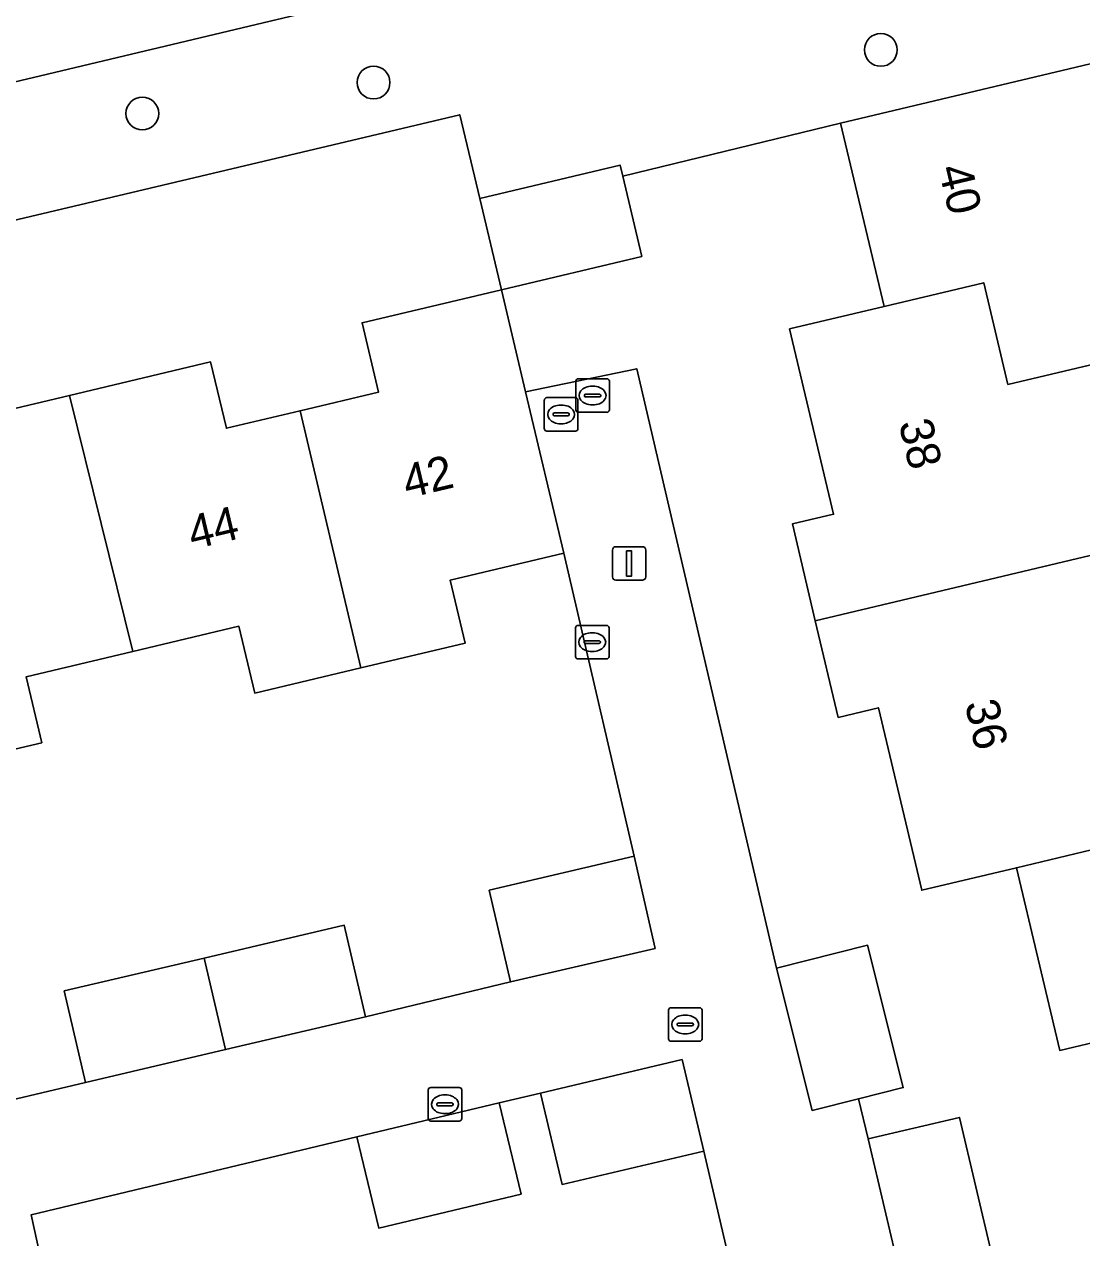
# Model space of a CAD drawing. Extents: x 158031 to 159244, y 380104 to 381214.
# Drawn here: x 158526.93 to 158558.47, y 380588.06 to 380624.23 of the extents above; entities that cross this region are included whole.
import ezdxf

# ---------------------------------------------------------------- set-up
doc = ezdxf.new("R2010")
doc.units = 0
for name, color, linetype in [('IMGEO_Boom', 7, 'Continuous'), ('IMGEO_Brandkraan', 7, 'Continuous'), ('IMGEO_Erf', 7, 'Continuous'), ('IMGEO_Fietspad_open', 7, 'Continuous'), ('IMGEO_Groenvoorziening', 7, 'Continuous'), ('IMGEO_Hek', 7, 'Continuous'), ('IMGEO_Kolk', 7, 'Continuous'), ('IMGEO_Lichtmast', 7, 'Continuous'), ('IMGEO_Pand', 7, 'Continuous'), ('IMGEO_Pand_nummerreeks', 7, 'Continuous'), ('IMGEO_Rioolput', 7, 'Continuous'), ('IMGEO_Voetpad_open', 7, 'Continuous')]:
    doc.layers.add(name, color=color, linetype=linetype)

msp = doc.modelspace()

# ---------------------------------------------------------------- linework, layer by layer
at = {"layer": 'IMGEO_Boom'}
for centre in [(158552.476, 380623.466), (158537.35, 380622.493), (158530.453, 380621.57)]:
    msp.add_circle(centre, 0.489, dxfattribs=at)
at = {"layer": 'IMGEO_Brandkraan'}
for p, q in [((158543.38, 380612.738), (158543.38, 380613.59)), ((158543.455, 380613.664), (158544.307, 380613.664)), ((158543.868, 380613.444), (158543.893, 380613.444)), ((158544.381, 380613.59), (158544.381, 380612.738)), ((158543.639, 380613.158), (158543.639, 380613.17)), ((158544.077, 380613.121), (158543.679, 380613.121)), ((158543.682, 380613.207), (158544.08, 380613.207)), ((158544.123, 380613.17), (158544.123, 380613.158)), ((158544.307, 380612.664), (158543.455, 380612.664)), ((158543.891, 380612.884), (158543.866, 380612.884))]:
    msp.add_line(p, q, dxfattribs=at)
for points in [[(158543.38, 380612.738), (158543.38, 380613.59)], [(158543.455, 380613.664), (158544.307, 380613.664)], [(158544.381, 380613.59), (158544.381, 380612.738)], [(158544.307, 380612.664), (158543.455, 380612.664)]]:
    msp.add_lwpolyline(points, dxfattribs=at)
for centre, radius, start, end in [((158543.457, 380613.588), 0.0765, 91.552, 178.448), ((158543.457, 380613.588), 0.0765, 91.552, 178.448), ((158544.305, 380613.588), 0.0765, 1.552, 88.448), ((158544.305, 380613.588), 0.0765, 1.552, 88.448), ((158543.679, 380613.167), 0.0403, 85.8775, 175.7526), ((158543.676, 380613.157), 0.0366, 178.938, 274.7102), ((158544.08, 380613.164), 0.043, 264.8664, 352.4533), ((158544.084, 380613.169), 0.0386, 1.7309, 96.639), ((158543.457, 380612.74), 0.0765, 181.552, 268.448), ((158543.457, 380612.74), 0.0765, 181.552, 268.448), ((158544.305, 380612.74), 0.0765, 271.552, 358.448), ((158544.305, 380612.74), 0.0765, 271.552, 358.448)]:
    msp.add_arc(centre, radius, start, end, dxfattribs=at)
for centre, major_axis, ratio, start_param, end_param in [((158543.867, 380613.164), (-0.387, 0.002), 0.722429, 4.712389, 7.853982), ((158543.892, 380613.164), (-0.39, 0.002), 0.717154, 1.570796, 4.712389)]:
    msp.add_ellipse(centre, major_axis=major_axis, ratio=ratio, start_param=start_param, end_param=end_param, dxfattribs=at)
at = {"layer": 'IMGEO_Erf'}
for points in [[(158524.385, 380612.244), (158528.286, 380613.17), (158532.49, 380614.167), (158532.959, 380612.19), (158535.158, 380612.712), (158537.498, 380613.267), (158537.009, 380615.333), (158541.16, 380616.317), (158540.514, 380619.041), (158539.919, 380621.532), (158514.853, 380615.602)], [(158560.663, 380594.32), (158557.814, 380593.643), (158556.52, 380599.089), (158553.697, 380598.419), (158552.405, 380603.857), (158551.208, 380603.572), (158550.524, 380606.452), (158549.839, 380609.336), (158551.067, 380609.627), (158549.756, 380615.148), (158552.575, 380615.818), (158551.277, 380621.284), (158544.781, 380619.707), (158545.349, 380617.31), (158541.16, 380616.317), (158541.881, 380613.273), (158545.198, 380613.964), (158549.364, 380596.101), (158552.08, 380596.782), (158553.145, 380592.538), (158551.816, 380592.204), (158552.098, 380591.007), (158554.823, 380591.65), (158555.799, 380587.515)], [(158525.385, 380591.899), (158528.763, 380592.691), (158528.124, 380595.417), (158532.299, 380596.396), (158536.474, 380597.376), (158537.113, 380594.65), (158541.429, 380595.69), (158540.801, 380598.418), (158545.122, 380599.439), (158543.02, 380608.467), (158539.637, 380607.665), (158540.083, 380605.786), (158536.974, 380605.049), (158533.805, 380604.297), (158533.333, 380606.289), (158530.171, 380605.539), (158526.99, 380604.784), (158527.456, 380602.818), (158524.191, 380602.044)]]:
    msp.add_lwpolyline(points, dxfattribs=at)
msp.add_lwpolyline([(158547.195, 380590.645), (158542.97, 380589.651), (158542.329, 380592.376), (158541.099, 380592.087), (158541.75, 380589.364), (158537.504, 380588.349), (158536.853, 380591.072), (158527.141, 380588.748), (158528.016, 380584.761), (158531.131, 380585.497), (158531.424, 380584.255), (158536.939, 380585.557), (158537.599, 380582.776), (158543.051, 380584.064), (158543.732, 380581.193), (158549.106, 380582.463)], close=True, dxfattribs=at)
at = {"layer": 'IMGEO_Fietspad_open'}
msp.add_lwpolyline([(158696.009, 380665.807), (158643.138, 380653.223), (158629.34, 380649.935), (158627.43, 380649.482), (158614.401, 380646.377), (158579.653, 380638.172), (158540.516, 380628.901), (158516.204, 380623.141), (158513.405, 380622.477), (158513.999, 380619.504), (158577.006, 380634.495), (158580.413, 380635.282), (158623.804, 380645.539), (158625.123, 380645.847), (158627.976, 380646.522), (158630.034, 380647.004), (158632.592, 380647.598), (158637.143, 380648.746), (158637.266, 380648.766), (158699.836, 380663.612)], dxfattribs=at)
at = {"layer": 'IMGEO_Groenvoorziening'}
msp.add_lwpolyline([(158572.549, 380629.31), (158577.606, 380632.115), (158577.006, 380634.495), (158513.999, 380619.504), (158514.738, 380616.109), (158514.853, 380615.602), (158539.919, 380621.532), (158540.514, 380619.041), (158544.703, 380620.034), (158544.781, 380619.707), (158551.277, 380621.284), (158560.098, 380623.379), (158568.811, 380625.425), (158576.045, 380595.405), (158580.273, 380596.383)], close=True, dxfattribs=at)
at = {"layer": 'IMGEO_Hek'}
msp.add_lwpolyline([(158543.02, 380608.467), (158545.122, 380599.439)], dxfattribs=at)
at = {"layer": 'IMGEO_Kolk'}
for p, q in [((158543.371, 380605.388), (158543.371, 380606.24)), ((158543.446, 380606.314), (158544.298, 380606.314)), ((158544.372, 380606.24), (158544.372, 380605.388)), ((158543.63, 380605.808), (158543.63, 380605.82)), ((158543.673, 380605.857), (158544.071, 380605.857)), ((158543.859, 380606.094), (158543.884, 380606.094)), ((158544.114, 380605.82), (158544.114, 380605.808)), ((158544.068, 380605.771), (158543.67, 380605.771)), ((158543.882, 380605.534), (158543.857, 380605.534)), ((158544.298, 380605.314), (158543.446, 380605.314)), ((158538.979, 380591.614), (158538.979, 380592.466)), ((158539.054, 380592.54), (158539.906, 380592.54)), ((158539.98, 380592.466), (158539.98, 380591.614)), ((158539.238, 380592.034), (158539.238, 380592.046)), ((158539.281, 380592.083), (158539.679, 380592.083)), ((158539.467, 380592.32), (158539.492, 380592.32)), ((158539.722, 380592.046), (158539.722, 380592.034)), ((158539.676, 380591.997), (158539.278, 380591.997)), ((158539.49, 380591.76), (158539.465, 380591.76)), ((158539.906, 380591.54), (158539.054, 380591.54))]:
    msp.add_line(p, q, dxfattribs=at)
for points in [[(158543.371, 380605.388), (158543.371, 380606.24)], [(158543.446, 380606.314), (158544.298, 380606.314)], [(158544.372, 380606.24), (158544.372, 380605.388)], [(158544.298, 380605.314), (158543.446, 380605.314)], [(158538.979, 380591.614), (158538.979, 380592.466)], [(158539.054, 380592.54), (158539.906, 380592.54)], [(158539.98, 380592.466), (158539.98, 380591.614)], [(158539.906, 380591.54), (158539.054, 380591.54)]]:
    msp.add_lwpolyline(points, dxfattribs=at)
for centre, radius, start, end in [((158543.448, 380606.238), 0.0765, 91.552, 178.448), ((158543.448, 380606.238), 0.0765, 91.552, 178.448), ((158544.296, 380606.238), 0.0765, 1.552, 88.448), ((158544.296, 380606.238), 0.0765, 1.552, 88.448), ((158543.67, 380605.817), 0.0403, 85.8775, 175.7526), ((158543.667, 380605.807), 0.0366, 178.938, 274.7102), ((158544.071, 380605.814), 0.043, 264.8664, 352.4533), ((158544.075, 380605.819), 0.0386, 1.7309, 96.639), ((158543.448, 380605.39), 0.0765, 181.552, 268.448), ((158543.448, 380605.39), 0.0765, 181.552, 268.448), ((158544.296, 380605.39), 0.0765, 271.552, 358.448), ((158544.296, 380605.39), 0.0765, 271.552, 358.448), ((158539.056, 380592.464), 0.0765, 91.552, 178.448), ((158539.056, 380592.464), 0.0765, 91.552, 178.448), ((158539.904, 380592.464), 0.0765, 1.552, 88.448), ((158539.904, 380592.464), 0.0765, 1.552, 88.448), ((158539.278, 380592.043), 0.0403, 85.8775, 175.7526), ((158539.275, 380592.033), 0.0366, 178.938, 274.7102), ((158539.679, 380592.04), 0.043, 264.8664, 352.4533), ((158539.683, 380592.045), 0.0386, 1.7309, 96.639), ((158539.056, 380591.616), 0.0765, 181.552, 268.448), ((158539.056, 380591.616), 0.0765, 181.552, 268.448), ((158539.904, 380591.616), 0.0765, 271.552, 358.448), ((158539.904, 380591.616), 0.0765, 271.552, 358.448)]:
    msp.add_arc(centre, radius, start, end, dxfattribs=at)
for centre, major_axis, ratio, start_param, end_param in [((158543.858, 380605.814), (-0.387, 0.002), 0.722429, 4.712389, 7.853982), ((158543.883, 380605.814), (-0.39, 0.002), 0.717154, 1.570796, 4.712389), ((158539.466, 380592.04), (-0.387, 0.002), 0.722429, 4.712389, 7.853982), ((158539.491, 380592.04), (-0.39, 0.002), 0.717154, 1.570796, 4.712389)]:
    msp.add_ellipse(centre, major_axis=major_axis, ratio=ratio, start_param=start_param, end_param=end_param, dxfattribs=at)
at = {"layer": 'IMGEO_Lichtmast'}
for p, q in [((158544.475, 380607.76), (158544.475, 380608.56)), ((158544.475, 380608.56), (158544.475, 380607.76)), ((158544.575, 380608.66), (158545.365, 380608.66)), ((158545.365, 380608.66), (158544.575, 380608.66)), ((158545.465, 380608.56), (158545.465, 380607.76)), ((158545.465, 380607.76), (158545.465, 380608.56)), ((158545.365, 380607.66), (158544.575, 380607.66)), ((158544.575, 380607.66), (158545.365, 380607.66))]:
    msp.add_line(p, q, dxfattribs=at)
msp.add_lwpolyline([(158544.895, 380608.535), (158545.045, 380608.535), (158545.045, 380607.785), (158544.895, 380607.785), (158544.895, 380608.535)], dxfattribs=at)
for centre, start, end in [((158544.575, 380608.56), 90, 180), ((158544.575, 380608.56), 90, 180), ((158545.365, 380608.56), 0, 90), ((158545.365, 380608.56), 360, 90), ((158544.575, 380607.76), 180, 270), ((158544.575, 380607.76), 180, 270), ((158545.365, 380607.76), 270, 0), ((158545.365, 380607.76), 270, 0)]:
    msp.add_arc(centre, 0.1, start, end, dxfattribs=at)
at = {"layer": 'IMGEO_Pand'}
for points in [[(158552.575, 380615.818), (158555.549, 380616.525), (158556.268, 380613.497), (158559.243, 380614.203), (158562.116, 380614.885), (158560.098, 380623.379), (158551.277, 380621.284)], [(158544.781, 380619.707), (158544.703, 380620.034), (158540.514, 380619.041), (158541.16, 380616.317), (158545.349, 380617.31)], [(158535.158, 380612.712), (158536.974, 380605.049), (158540.083, 380605.786), (158539.637, 380607.665), (158543.02, 380608.467), (158541.881, 380613.273), (158541.16, 380616.317), (158537.009, 380615.333), (158537.498, 380613.267)], [(158552.575, 380615.818), (158549.756, 380615.148), (158551.067, 380609.627), (158549.839, 380609.336), (158550.524, 380606.452), (158560.521, 380608.825), (158559.243, 380614.203), (158556.268, 380613.497), (158555.549, 380616.525)], [(158528.286, 380613.17), (158530.171, 380605.539), (158533.333, 380606.289), (158533.805, 380604.297), (158536.974, 380605.049), (158535.158, 380612.712), (158532.959, 380612.19), (158532.49, 380614.167)], [(158528.286, 380613.17), (158524.385, 380612.244), (158524.857, 380610.252), (158522.384, 380609.665), (158524.191, 380602.044), (158527.456, 380602.818), (158526.99, 380604.784), (158530.171, 380605.539)], [(158561.782, 380603.515), (158560.521, 380608.825), (158550.524, 380606.452), (158551.208, 380603.572), (158552.405, 380603.857), (158553.697, 380598.419), (158556.52, 380599.089), (158559.508, 380599.798), (158558.794, 380602.806)], [(158561.782, 380603.515), (158558.794, 380602.806), (158559.508, 380599.798), (158556.52, 380599.089), (158557.814, 380593.643), (158560.663, 380594.32), (158563.648, 380595.029), (158562.922, 380598.091), (158565.906, 380598.799), (158564.626, 380604.19)], [(158545.122, 380599.439), (158540.801, 380598.418), (158541.429, 380595.69), (158545.746, 380596.684)], [(158532.299, 380596.396), (158532.938, 380593.67), (158537.113, 380594.65), (158536.474, 380597.376)], [(158549.364, 380596.101), (158550.429, 380591.857), (158551.816, 380592.204), (158553.145, 380592.538), (158552.08, 380596.782)], [(158532.299, 380596.396), (158528.124, 380595.417), (158528.763, 380592.691), (158532.938, 380593.67)], [(158542.329, 380592.376), (158542.97, 380589.651), (158547.195, 380590.645), (158546.548, 380593.37)], [(158541.099, 380592.087), (158536.853, 380591.072), (158537.504, 380588.349), (158541.75, 380589.364)], [(158553.073, 380586.872), (158555.799, 380587.515), (158554.823, 380591.65), (158552.098, 380591.007)]]:
    msp.add_lwpolyline(points, close=True, dxfattribs=at)
at = {"layer": 'IMGEO_Rioolput'}
for p, q in [((158542.442, 380612.176), (158542.442, 380613.028)), ((158542.517, 380613.102), (158543.369, 380613.102)), ((158543.443, 380613.028), (158543.443, 380612.176)), ((158542.93, 380612.882), (158542.955, 380612.882)), ((158542.701, 380612.596), (158542.701, 380612.608)), ((158543.139, 380612.559), (158542.741, 380612.559)), ((158542.744, 380612.645), (158543.142, 380612.645)), ((158542.953, 380612.322), (158542.928, 380612.322)), ((158543.185, 380612.608), (158543.185, 380612.596)), ((158543.369, 380612.102), (158542.517, 380612.102)), ((158546.144, 380593.993), (158546.144, 380594.845)), ((158546.219, 380594.919), (158547.071, 380594.919)), ((158546.632, 380594.699), (158546.657, 380594.699)), ((158547.145, 380594.845), (158547.145, 380593.993)), ((158546.403, 380594.413), (158546.403, 380594.425)), ((158546.841, 380594.376), (158546.443, 380594.376)), ((158546.446, 380594.462), (158546.844, 380594.462)), ((158546.887, 380594.425), (158546.887, 380594.413)), ((158547.071, 380593.919), (158546.219, 380593.919)), ((158546.655, 380594.139), (158546.63, 380594.139))]:
    msp.add_line(p, q, dxfattribs=at)
for points in [[(158542.442, 380612.176), (158542.442, 380613.028)], [(158542.517, 380613.102), (158543.369, 380613.102)], [(158543.443, 380613.028), (158543.443, 380612.176)], [(158543.369, 380612.102), (158542.517, 380612.102)], [(158546.144, 380593.993), (158546.144, 380594.845)], [(158546.219, 380594.919), (158547.071, 380594.919)], [(158547.145, 380594.845), (158547.145, 380593.993)], [(158547.071, 380593.919), (158546.219, 380593.919)]]:
    msp.add_lwpolyline(points, dxfattribs=at)
for centre, radius, start, end in [((158542.519, 380613.026), 0.0765, 91.552, 178.448), ((158542.519, 380613.026), 0.0765, 91.552, 178.448), ((158543.367, 380613.026), 0.0765, 1.552, 88.448), ((158543.367, 380613.026), 0.0765, 1.552, 88.448), ((158542.741, 380612.605), 0.0403, 85.8775, 175.7526), ((158542.738, 380612.595), 0.0366, 178.938, 274.7102), ((158543.142, 380612.602), 0.043, 264.8664, 352.4533), ((158543.146, 380612.607), 0.0386, 1.7309, 96.639), ((158542.519, 380612.178), 0.0765, 181.552, 268.448), ((158542.519, 380612.178), 0.0765, 181.552, 268.448), ((158543.367, 380612.178), 0.0765, 271.552, 358.448), ((158543.367, 380612.178), 0.0765, 271.552, 358.448), ((158546.221, 380594.843), 0.0765, 91.552, 178.448), ((158546.221, 380594.843), 0.0765, 91.552, 178.448), ((158547.069, 380594.843), 0.0765, 1.552, 88.448), ((158547.069, 380594.843), 0.0765, 1.552, 88.448), ((158546.443, 380594.422), 0.0403, 85.8775, 175.7526), ((158546.44, 380594.412), 0.0366, 178.938, 274.7102), ((158546.844, 380594.419), 0.043, 264.8664, 352.4533), ((158546.848, 380594.424), 0.0386, 1.7309, 96.639), ((158546.221, 380593.995), 0.0765, 181.552, 268.448), ((158546.221, 380593.995), 0.0765, 181.552, 268.448), ((158547.069, 380593.995), 0.0765, 271.552, 358.448), ((158547.069, 380593.995), 0.0765, 271.552, 358.448)]:
    msp.add_arc(centre, radius, start, end, dxfattribs=at)
for centre, major_axis, ratio, start_param, end_param in [((158542.929, 380612.602), (-0.387, 0.002), 0.722429, 4.712389, 7.853982), ((158542.954, 380612.602), (-0.39, 0.002), 0.717154, 1.570796, 4.712389), ((158546.631, 380594.419), (-0.387, 0.002), 0.722429, 4.712389, 7.853982), ((158546.656, 380594.419), (-0.39, 0.002), 0.717154, 1.570796, 4.712389)]:
    msp.add_ellipse(centre, major_axis=major_axis, ratio=ratio, start_param=start_param, end_param=end_param, dxfattribs=at)
at = {"layer": 'IMGEO_Voetpad_open'}
for points in [[(158553.073, 380586.872), (158552.098, 380591.007), (158551.816, 380592.204), (158550.429, 380591.857), (158549.364, 380596.101), (158545.198, 380613.964), (158541.881, 380613.273), (158543.02, 380608.467), (158545.122, 380599.439), (158545.746, 380596.684), (158541.429, 380595.69), (158537.113, 380594.65), (158532.938, 380593.67), (158528.763, 380592.691), (158525.385, 380591.899)], [(158528.016, 380584.761), (158527.141, 380588.748), (158536.853, 380591.072), (158541.099, 380592.087), (158542.329, 380592.376), (158546.548, 380593.37), (158547.195, 380590.645), (158549.106, 380582.463)]]:
    msp.add_lwpolyline(points, dxfattribs=at)

# ---------------------------------------------------------------- texts
at = {"layer": 'IMGEO_Pand_nummerreeks'}
for s, rotation, p in [('40', 283.3585, (158554.188, 380619.934)), ('38', 283.256, (158553.006, 380612.346)), ('42', 13.3867, (158538.354, 380610.094)), ('44', 13.3867, (158531.951, 380608.57)), ('36', 283.256, (158554.975, 380603.984))]:
    msp.add_text(s, height=1, rotation=rotation, dxfattribs=at).set_placement(p)

doc.saveas('drawing.dxf')
